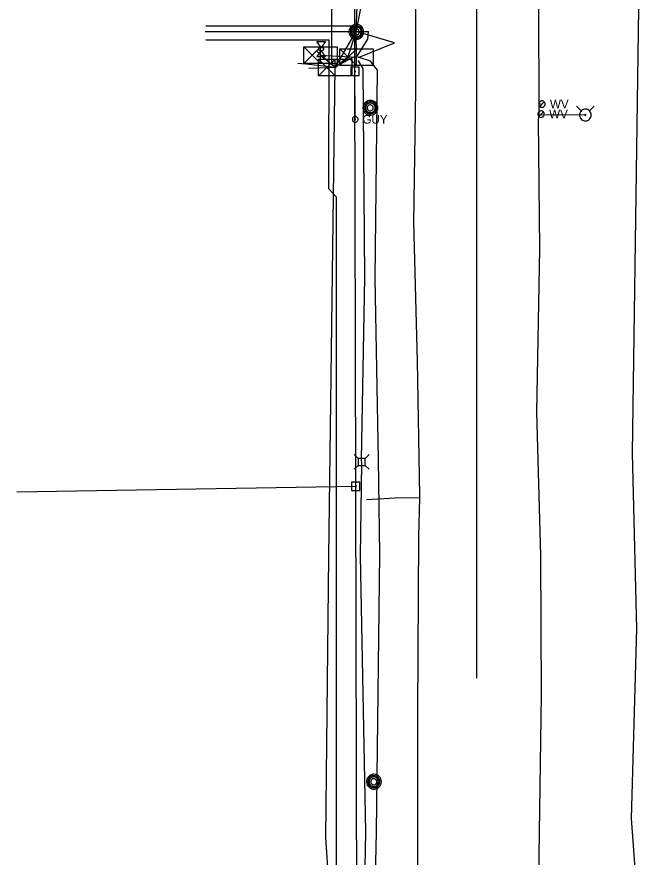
# Model space of a CAD drawing. Extents: x 596028 to 606371, y 330010 to 403088.
# Drawn here: x 601912.6 to 602191.3, y 376022.9 to 376396.9 of the extents above; entities that cross this region are included whole.
import ezdxf

# ---------------------------------------------------------------- set-up
doc = ezdxf.new("R2010")
doc.units = 0
for name, color, linetype in [('E_SIG', 7, 'Continuous'), ('E_UTL_AG_Bold', 7, 'Continuous'), ('E_UTL_E_Bold', 7, 'Continuous'), ('E_UTL_E_UG', 7, 'Continuous'), ('E_UTL_EGuyWire', 7, 'Continuous'), ('E_UTL_EPowerPole', 7, 'Continuous'), ('E_UTL_FO_UG', 7, 'Continuous'), ('E_UTL_G_UG', 7, 'Continuous'), ('E_UTL_MH', 7, 'Continuous'), ('E_UTL_Overhead', 7, 'Continuous'), ('E_UTL_SAN_UG', 7, 'Continuous'), ('E_UTL_T_UG', 7, 'Continuous'), ('E_UTL_W', 7, 'Continuous'), ('E_UTL_W_UG', 7, 'Continuous'), ('E_UTL_WHydrant', 7, 'Continuous')]:
    doc.layers.add(name, color=color, linetype=linetype)

msp = doc.modelspace()

# ---------------------------------------------------------------- linework, layer by layer
at = {"layer": 'E_SIG'}
for points in [[(602040.35, 376376.2), (602040.35, 376383.62)], [(602040.35, 376383.62), (602055.2, 376383.62)], [(602047.77, 376383.62), (602040.35, 376376.2)], [(602040.35, 376383.62), (602047.77, 376376.2)], [(602047.77, 376376.2), (602047.77, 376383.62)], [(602055.2, 376383.62), (602055.2, 376376.2)], [(602056.33, 376375.27), (602056.33, 376382.7)], [(602056.33, 376382.7), (602071.18, 376382.7)], [(602063.75, 376382.7), (602056.33, 376375.27)], [(602056.33, 376382.7), (602063.75, 376375.27)], [(602063.75, 376375.27), (602063.75, 376382.7)], [(602071.18, 376382.7), (602071.18, 376375.27)], [(602046.83, 376370.7), (602046.83, 376378.12)], [(602046.83, 376378.12), (602061.68, 376378.12)], [(602054.26, 376378.12), (602046.83, 376370.7)], [(602046.83, 376378.12), (602054.26, 376370.7)], [(602047.77, 376379.91), (602047.77, 376379.91)], [(602054.26, 376370.7), (602054.26, 376378.12)], [(602061.68, 376378.12), (602061.68, 376370.7)], [(602063.75, 376378.98), (602063.75, 376378.98)], [(602055.2, 376376.2), (602040.35, 376376.2)], [(602054.26, 376374.41), (602054.26, 376374.41)], [(602071.18, 376375.27), (602056.33, 376375.27)], [(602061.68, 376370.7), (602046.83, 376370.7)]]:
    msp.add_lwpolyline(points, dxfattribs=at)
at = {"layer": 'E_UTL_AG_Bold'}
for points in [[(602064.48, 376200.36), (602062.73, 376202.12)], [(602067.58, 376200.36), (602069.33, 376202.12)], [(602067.58, 376200.36), (602064.48, 376200.36)], [(602064.48, 376200.36), (602064.48, 376197.27)], [(602067.58, 376197.27), (602067.58, 376200.36)], [(602064.48, 376197.27), (602062.73, 376195.52)], [(602064.48, 376197.27), (602067.58, 376197.27)], [(602067.58, 376197.27), (602069.33, 376195.52)]]:
    msp.add_lwpolyline(points, dxfattribs=at)
at = {"layer": 'E_UTL_E_Bold'}
for points in [[(602046.09, 376385.85), (602049.9, 376385.85)], [(602048, 376383.19), (602046.09, 376385.85)], [(602049.9, 376385.85), (602048, 376383.19)], [(602048, 376381.92), (602046.09, 376379.25)], [(602049.27, 376382.55), (602049.24, 376382.67), (602049.18, 376382.79), (602049.06, 376382.89), (602048.92, 376382.99), (602048.73, 376383.07), (602048.52, 376383.13), (602048.3, 376383.17), (602048.06, 376383.18), (602047.82, 376383.18), (602047.58, 376383.15), (602047.36, 376383.1), (602047.16, 376383.03), (602047, 376382.94), (602046.87, 376382.84), (602046.78, 376382.73), (602046.73, 376382.61), (602046.73, 376382.49), (602046.78, 376382.37), (602046.87, 376382.26), (602047, 376382.16), (602047.16, 376382.07), (602047.36, 376382), (602047.58, 376381.95), (602047.82, 376381.92), (602048.06, 376381.92), (602048.3, 376381.93), (602048.52, 376381.97), (602048.73, 376382.03), (602048.92, 376382.11), (602049.06, 376382.21), (602049.18, 376382.31), (602049.24, 376382.43), (602049.27, 376382.55)], [(602049.9, 376379.25), (602048, 376381.92)], [(602046.09, 376379.25), (602049.9, 376379.25)]]:
    msp.add_lwpolyline(points, dxfattribs=at)
at = {"layer": 'E_UTL_E_UG'}
msp.add_lwpolyline([(602190.41, 375209.68), (602189.93, 375211.21), (602187.05, 375221.7), (602186.15, 375233.49), (602184.79, 375343.38), (602188.12, 375756.65), (602190.01, 375868.4), (602189.17, 375920.06), (602191.12, 375971.36), (602186.02, 376040.13), (602188.46, 376124.45), (602186.48, 376202.65), (602191.29, 376536.46)], dxfattribs=at)
at = {"layer": 'E_UTL_EGuyWire'}
for p, q in [((602046.01, 376381.73), (602049.53, 376378.09)), ((602063.18, 376351.27), (602063.07, 376372.59))]:
    msp.add_line(p, q, dxfattribs=at)
for points in [[(602064.47, 376351.27), (602064.44, 376351.51), (602064.37, 376351.75), (602064.26, 376351.96), (602064.11, 376352.15), (602063.93, 376352.31), (602063.72, 376352.44), (602063.49, 376352.52), (602063.24, 376352.55), (602063, 376352.54), (602062.76, 376352.48), (602062.54, 376352.38), (602062.34, 376352.24), (602062.17, 376352.06), (602062.04, 376351.86), (602061.95, 376351.63), (602061.91, 376351.39), (602061.91, 376351.15), (602061.95, 376350.91), (602062.04, 376350.68), (602062.17, 376350.47), (602062.34, 376350.3), (602062.54, 376350.16), (602062.76, 376350.06), (602063, 376350), (602063.24, 376349.99), (602063.49, 376350.02), (602063.72, 376350.1), (602063.93, 376350.22), (602064.11, 376350.38), (602064.26, 376350.57), (602064.37, 376350.79), (602064.44, 376351.03), (602064.47, 376351.27)], [(602063.34, 376351.27), (602063.34, 376351.3), (602063.33, 376351.33), (602063.32, 376351.36), (602063.3, 376351.38), (602063.28, 376351.4), (602063.25, 376351.41), (602063.22, 376351.42), (602063.19, 376351.43), (602063.16, 376351.43), (602063.13, 376351.42), (602063.1, 376351.41), (602063.08, 376351.39), (602063.06, 376351.37), (602063.04, 376351.34), (602063.03, 376351.31), (602063.02, 376351.28), (602063.02, 376351.25), (602063.03, 376351.22), (602063.04, 376351.19), (602063.06, 376351.17), (602063.08, 376351.15), (602063.1, 376351.13), (602063.13, 376351.12), (602063.16, 376351.11), (602063.19, 376351.11), (602063.22, 376351.11), (602063.25, 376351.12), (602063.28, 376351.14), (602063.3, 376351.16), (602063.32, 376351.18), (602063.33, 376351.21), (602063.34, 376351.24), (602063.34, 376351.27)]]:
    msp.add_lwpolyline(points, dxfattribs=at)
at = {"layer": 'E_UTL_EPowerPole'}
for points in [[(602063.04, 376374.44), (602063.04, 376377.35)], [(602064.89, 376374.44), (602061.2, 376374.44)], [(602061.2, 376374.44), (602061.2, 376370.75)], [(602064.89, 376370.75), (602064.89, 376374.44)], [(602061.2, 376370.75), (602064.89, 376370.75)], [(602063.31, 376372.59), (602063.31, 376372.64), (602063.3, 376372.68), (602063.28, 376372.72), (602063.25, 376372.76), (602063.21, 376372.79), (602063.17, 376372.81), (602063.13, 376372.83), (602063.09, 376372.83), (602063.04, 376372.83), (602063, 376372.82), (602062.96, 376372.8), (602062.92, 376372.77), (602062.89, 376372.74), (602062.86, 376372.7), (602062.85, 376372.66), (602062.84, 376372.62), (602062.84, 376372.57), (602062.85, 376372.53), (602062.86, 376372.48), (602062.89, 376372.45), (602062.92, 376372.41), (602062.96, 376372.39), (602063, 376372.37), (602063.04, 376372.36), (602063.09, 376372.36), (602063.13, 376372.36), (602063.17, 376372.38), (602063.21, 376372.4), (602063.25, 376372.43), (602063.28, 376372.47), (602063.3, 376372.51), (602063.31, 376372.55), (602063.31, 376372.59)], [(602063.44, 376189.81), (602063.44, 376192.72)], [(602065.28, 376189.81), (602061.59, 376189.81)], [(602061.59, 376189.81), (602061.59, 376186.12)], [(602063.71, 376187.97), (602063.7, 376188.01), (602063.69, 376188.06), (602063.67, 376188.1), (602063.64, 376188.13), (602063.61, 376188.16), (602063.57, 376188.18), (602063.53, 376188.2), (602063.48, 376188.21), (602063.44, 376188.2), (602063.39, 376188.19), (602063.35, 376188.17), (602063.31, 376188.15), (602063.28, 376188.11), (602063.26, 376188.08), (602063.24, 376188.03), (602063.23, 376187.99), (602063.23, 376187.94), (602063.24, 376187.9), (602063.26, 376187.86), (602063.28, 376187.82), (602063.31, 376187.79), (602063.35, 376187.76), (602063.39, 376187.74), (602063.44, 376187.73), (602063.48, 376187.73), (602063.53, 376187.74), (602063.57, 376187.75), (602063.61, 376187.77), (602063.64, 376187.8), (602063.67, 376187.84), (602063.69, 376187.88), (602063.7, 376187.92), (602063.71, 376187.97)], [(602065.28, 376186.12), (602065.28, 376189.81)], [(602061.59, 376186.12), (602065.28, 376186.12)]]:
    msp.add_lwpolyline(points, dxfattribs=at)
at = {"layer": 'E_UTL_FO_UG'}
msp.add_lwpolyline([(602063.59, 376390.35), (602061.56, 376392.95)], dxfattribs=at)
at = {"layer": 'E_UTL_G_UG'}
for points in [[(602090.33, 375630.39), (602090.98, 375707.52), (602091.42, 375749.84), (602091.13, 375798.57), (602090.21, 375843.59), (602091.29, 375904.04), (602090.16, 375975.27), (602091, 375989.08), (602091.04, 376015.11), (602091.08, 376087.36), (602091.47, 376165.62), (602091.95, 376182.76), (602091.98, 376183.65), (602090.88, 376243.6), (602089.33, 376305.47), (602090.11, 376364.15), (602090.25, 376443.58)], [(602091.95, 376182.76), (602080.9, 376182.66), (602068.27, 376181.98)]]:
    msp.add_lwpolyline(points, dxfattribs=at)
at = {"layer": 'E_UTL_MH'}
for points in [[(602066.98, 376390.22), (602066.92, 376390.84), (602066.74, 376391.45), (602066.45, 376392), (602066.06, 376392.5), (602065.59, 376392.91), (602065.05, 376393.22), (602064.45, 376393.43), (602063.83, 376393.52), (602063.21, 376393.49), (602062.6, 376393.34), (602062.03, 376393.08), (602061.51, 376392.71), (602061.08, 376392.26), (602060.74, 376391.73), (602060.51, 376391.15), (602060.39, 376390.53), (602060.39, 376389.91), (602060.51, 376389.29), (602060.74, 376388.71), (602061.08, 376388.18), (602061.51, 376387.73), (602062.03, 376387.36), (602062.6, 376387.1), (602063.21, 376386.95), (602063.83, 376386.92), (602064.45, 376387.01), (602065.05, 376387.22), (602065.59, 376387.53), (602066.06, 376387.94), (602066.45, 376388.44), (602066.74, 376388.99), (602066.92, 376389.59), (602066.98, 376390.22)], [(602066.36, 376390.21), (602066.31, 376390.72), (602066.17, 376391.21), (602065.94, 376391.66), (602065.62, 376392.06), (602065.24, 376392.4), (602064.8, 376392.65), (602064.31, 376392.82), (602063.81, 376392.89), (602063.3, 376392.86), (602062.81, 376392.74), (602062.35, 376392.53), (602061.93, 376392.24), (602061.58, 376391.87), (602061.3, 376391.44), (602061.12, 376390.97), (602061.02, 376390.47), (602061.02, 376389.96), (602061.12, 376389.46), (602061.3, 376388.99), (602061.58, 376388.56), (602061.93, 376388.19), (602062.35, 376387.9), (602062.81, 376387.69), (602063.3, 376387.57), (602063.81, 376387.54), (602064.31, 376387.61), (602064.8, 376387.78), (602065.24, 376388.03), (602065.62, 376388.37), (602065.94, 376388.77), (602066.17, 376389.22), (602066.31, 376389.71), (602066.36, 376390.21)], [(602065.8, 376390.19), (602065.76, 376390.59), (602065.64, 376390.98), (602065.46, 376391.34), (602065.21, 376391.66), (602064.9, 376391.92), (602064.55, 376392.12), (602064.17, 376392.26), (602063.77, 376392.31), (602063.36, 376392.29), (602062.97, 376392.2), (602062.6, 376392.03), (602062.27, 376391.8), (602061.99, 376391.5), (602061.78, 376391.16), (602061.63, 376390.79), (602061.55, 376390.39), (602061.55, 376389.98), (602061.63, 376389.59), (602061.78, 376389.21), (602061.99, 376388.87), (602062.27, 376388.58), (602062.6, 376388.34), (602062.97, 376388.17), (602063.36, 376388.08), (602063.77, 376388.06), (602064.17, 376388.12), (602064.55, 376388.25), (602064.9, 376388.45), (602065.21, 376388.72), (602065.46, 376389.04), (602065.64, 376389.4), (602065.76, 376389.78), (602065.8, 376390.19)], [(602064.94, 376390.17), (602064.92, 376390.42), (602064.85, 376390.67), (602064.73, 376390.89), (602064.57, 376391.09), (602064.38, 376391.26), (602064.16, 376391.38), (602063.92, 376391.47), (602063.67, 376391.5), (602063.42, 376391.49), (602063.17, 376391.43), (602062.94, 376391.32), (602062.74, 376391.18), (602062.56, 376390.99), (602062.43, 376390.78), (602062.33, 376390.55), (602062.28, 376390.3), (602062.28, 376390.04), (602062.33, 376389.8), (602062.43, 376389.56), (602062.56, 376389.35), (602062.74, 376389.16), (602062.94, 376389.02), (602063.17, 376388.91), (602063.42, 376388.85), (602063.67, 376388.84), (602063.92, 376388.88), (602064.16, 376388.96), (602064.38, 376389.09), (602064.57, 376389.25), (602064.73, 376389.45), (602064.85, 376389.68), (602064.92, 376389.92), (602064.94, 376390.17)], [(602073.23, 376356.43), (602073.17, 376357.05), (602072.99, 376357.65), (602072.7, 376358.21), (602072.32, 376358.7), (602071.84, 376359.11), (602071.3, 376359.43), (602070.71, 376359.63), (602070.09, 376359.72), (602069.46, 376359.69), (602068.85, 376359.54), (602068.28, 376359.28), (602067.77, 376358.92), (602067.33, 376358.47), (602067, 376357.94), (602066.76, 376357.36), (602066.64, 376356.74), (602066.64, 376356.11), (602066.76, 376355.5), (602067, 376354.91), (602067.33, 376354.39), (602067.77, 376353.93), (602068.28, 376353.57), (602068.85, 376353.31), (602069.46, 376353.16), (602070.09, 376353.13), (602070.71, 376353.22), (602071.3, 376353.42), (602071.84, 376353.74), (602072.32, 376354.15), (602072.7, 376354.64), (602072.99, 376355.2), (602073.17, 376355.8), (602073.23, 376356.43)], [(602072.61, 376356.42), (602072.56, 376356.93), (602072.42, 376357.42), (602072.19, 376357.87), (602071.87, 376358.27), (602071.49, 376358.6), (602071.05, 376358.86), (602070.57, 376359.02), (602070.06, 376359.09), (602069.56, 376359.07), (602069.06, 376358.95), (602068.6, 376358.74), (602068.18, 376358.44), (602067.83, 376358.08), (602067.56, 376357.65), (602067.37, 376357.18), (602067.27, 376356.68), (602067.27, 376356.17), (602067.37, 376355.67), (602067.56, 376355.19), (602067.83, 376354.77), (602068.18, 376354.4), (602068.6, 376354.1), (602069.06, 376353.89), (602069.56, 376353.77), (602070.06, 376353.75), (602070.57, 376353.82), (602071.05, 376353.99), (602071.49, 376354.24), (602071.87, 376354.57), (602072.19, 376354.97), (602072.42, 376355.43), (602072.56, 376355.91), (602072.61, 376356.42)], [(602072.05, 376356.39), (602072.01, 376356.8), (602071.9, 376357.18), (602071.71, 376357.54), (602071.46, 376357.86), (602071.16, 376358.13), (602070.81, 376358.33), (602070.42, 376358.46), (602070.02, 376358.52), (602069.62, 376358.5), (602069.22, 376358.4), (602068.86, 376358.24), (602068.53, 376358), (602068.25, 376357.71), (602068.03, 376357.37), (602067.88, 376356.99), (602067.8, 376356.59), (602067.8, 376356.19), (602067.88, 376355.79), (602068.03, 376355.42), (602068.25, 376355.08), (602068.53, 376354.78), (602068.86, 376354.55), (602069.22, 376354.38), (602069.62, 376354.29), (602070.02, 376354.27), (602070.42, 376354.32), (602070.81, 376354.46), (602071.16, 376354.66), (602071.46, 376354.92), (602071.71, 376355.24), (602071.9, 376355.6), (602072.01, 376355.99), (602072.05, 376356.39)], [(602071.19, 376356.38), (602071.17, 376356.63), (602071.1, 376356.87), (602070.98, 376357.1), (602070.83, 376357.3), (602070.64, 376357.46), (602070.42, 376357.59), (602070.18, 376357.67), (602069.93, 376357.71), (602069.67, 376357.7), (602069.43, 376357.64), (602069.2, 376357.53), (602068.99, 376357.38), (602068.82, 376357.2), (602068.68, 376356.99), (602068.58, 376356.75), (602068.54, 376356.5), (602068.54, 376356.25), (602068.58, 376356), (602068.68, 376355.77), (602068.82, 376355.55), (602068.99, 376355.37), (602069.2, 376355.22), (602069.43, 376355.12), (602069.67, 376355.06), (602069.93, 376355.05), (602070.18, 376355.08), (602070.42, 376355.17), (602070.64, 376355.29), (602070.83, 376355.46), (602070.98, 376355.66), (602071.1, 376355.88), (602071.17, 376356.12), (602071.19, 376356.38)], [(602074.8, 376056.48), (602074.74, 376057.11), (602074.56, 376057.71), (602074.28, 376058.27), (602073.89, 376058.76), (602073.41, 376059.17), (602072.87, 376059.48), (602072.28, 376059.69), (602071.66, 376059.78), (602071.03, 376059.75), (602070.42, 376059.6), (602069.85, 376059.34), (602069.34, 376058.98), (602068.91, 376058.52), (602068.57, 376058), (602068.33, 376057.41), (602068.22, 376056.8), (602068.22, 376056.17), (602068.33, 376055.55), (602068.57, 376054.97), (602068.91, 376054.44), (602069.34, 376053.99), (602069.85, 376053.63), (602070.42, 376053.36), (602071.03, 376053.22), (602071.66, 376053.19), (602072.28, 376053.28), (602072.87, 376053.48), (602073.41, 376053.79), (602073.89, 376054.21), (602074.28, 376054.7), (602074.56, 376055.26), (602074.74, 376055.86), (602074.8, 376056.48)], [(602074.19, 376056.48), (602074.14, 376056.99), (602073.99, 376057.47), (602073.76, 376057.93), (602073.45, 376058.33), (602073.06, 376058.66), (602072.62, 376058.91), (602072.14, 376059.08), (602071.64, 376059.15), (602071.13, 376059.13), (602070.63, 376059.01), (602070.17, 376058.8), (602069.76, 376058.5), (602069.4, 376058.13), (602069.13, 376057.71), (602068.94, 376057.23), (602068.84, 376056.73), (602068.84, 376056.22), (602068.94, 376055.72), (602069.13, 376055.25), (602069.4, 376054.82), (602069.76, 376054.46), (602070.17, 376054.16), (602070.63, 376053.95), (602071.13, 376053.83), (602071.64, 376053.8), (602072.14, 376053.88), (602072.62, 376054.04), (602073.06, 376054.3), (602073.45, 376054.63), (602073.76, 376055.03), (602073.99, 376055.48), (602074.14, 376055.97), (602074.19, 376056.48)], [(602073.62, 376056.45), (602073.58, 376056.85), (602073.47, 376057.24), (602073.28, 376057.6), (602073.03, 376057.92), (602072.73, 376058.18), (602072.38, 376058.39), (602071.99, 376058.52), (602071.59, 376058.58), (602071.19, 376058.56), (602070.8, 376058.46), (602070.43, 376058.29), (602070.1, 376058.06), (602069.82, 376057.77), (602069.6, 376057.43), (602069.45, 376057.05), (602069.37, 376056.65), (602069.37, 376056.25), (602069.45, 376055.85), (602069.6, 376055.47), (602069.82, 376055.13), (602070.1, 376054.84), (602070.43, 376054.61), (602070.8, 376054.44), (602071.19, 376054.34), (602071.59, 376054.32), (602071.99, 376054.38), (602072.38, 376054.51), (602072.73, 376054.72), (602073.03, 376054.98), (602073.28, 376055.3), (602073.47, 376055.66), (602073.58, 376056.05), (602073.62, 376056.45)], [(602072.77, 376056.43), (602072.74, 376056.69), (602072.67, 376056.93), (602072.56, 376057.15), (602072.4, 376057.35), (602072.21, 376057.52), (602071.99, 376057.65), (602071.75, 376057.73), (602071.5, 376057.77), (602071.25, 376057.75), (602071, 376057.69), (602070.77, 376057.59), (602070.56, 376057.44), (602070.39, 376057.26), (602070.25, 376057.04), (602070.16, 376056.81), (602070.11, 376056.56), (602070.11, 376056.31), (602070.16, 376056.06), (602070.25, 376055.82), (602070.39, 376055.61), (602070.56, 376055.43), (602070.77, 376055.28), (602071, 376055.18), (602071.25, 376055.12), (602071.5, 376055.1), (602071.75, 376055.14), (602071.99, 376055.22), (602072.21, 376055.35), (602072.4, 376055.52), (602072.56, 376055.71), (602072.67, 376055.94), (602072.74, 376056.18), (602072.77, 376056.43)]]:
    msp.add_lwpolyline(points, dxfattribs=at)
at = {"layer": 'E_UTL_Overhead'}
for points in [[(602066.34, 374292.77), (602066.62, 374583.45), (602066.23, 374727.52), (602065.76, 374864.44), (602065.08, 375005.94), (602064.91, 375146.3), (602064.66, 375287.35), (602064.5, 375474.72), (602064.37, 375619.94), (602064.77, 375679.41), (602064.41, 375809.38), (602063.83, 375999.2), (602063.47, 376187.97), (602063.07, 376372.59), (602063.14, 376562.11), (602062.17, 376753.86), (602064.11, 376825.6), (602061.51, 376984.74), (602059.26, 377161.57), (602058.1, 377338.74)], [(601912.64, 376185.42), (602063.47, 376187.97)]]:
    msp.add_lwpolyline(points, dxfattribs=at)
at = {"layer": 'E_UTL_SAN_UG'}
msp.add_line((602117.3, 376102.61), (602117.3, 376402.81), dxfattribs=at)
at = {"layer": 'E_UTL_T_UG'}
for points in [[(602063.75, 376378.98), (602063.59, 376390.35), (602067.15, 376480.94), (602067.16, 376483.43), (602071.41, 376544.95), (602070.97, 376562.37), (602067.3, 376563.95), (602063.67, 376563.74), (602068.2, 376565.42), (602069.69, 376568.22), (602072, 376638.01), (602070.11, 376656.7), (602068.99, 376707.04), (602067.44, 376730.52), (602067.31, 376744.58), (602066.49, 376760.57), (602066.06, 376817.68), (602066.42, 376829.42), (602068.26, 376846.77), (602065.52, 376916.2), (602064.76, 376979.53), (602064.17, 376984.62)], [(602054.26, 376374.41), (602052.77, 376376.08), (602052.77, 376772.91), (601996.64, 376772.91)], [(602063.59, 376390.35), (602082.41, 376482.63), (602082.54, 376546.28), (602084.28, 376639.34), (602083.35, 376678.03), (602085.02, 376705.3), (602084.18, 376737.48)], [(601996.75, 376392.95), (602061.56, 376392.95)], [(601996.43, 376390.35), (602063.59, 376390.35), (602069.08, 376390.35)], [(602054.26, 376374.41), (602060.09, 376379.2), (602063.59, 376390.35)], [(602054.26, 376374.41), (602063.59, 376390.35)], [(602064.54, 376378.89), (602064.88, 376378.93), (602080.68, 376385.26), (602063.59, 376390.35)], [(602063.75, 376378.98), (602064.76, 376380.54), (602068.79, 376387.01), (602069.08, 376390.35)], [(601996.7, 376386.68), (602051.52, 376386.68)], [(602055.02, 373190.4), (602054.9, 376316.68), (602051.39, 376320.34), (602051.52, 376386.68)], [(602054.26, 376374.41), (602047.77, 376379.91), (602063.75, 376378.98)], [(602062.84, 376379.05), (602062.54, 376378.94), (602055.6, 376375.37), (602055.16, 376375.15)], [(602066.16, 375475.51), (602067.52, 375477.91), (602067.17, 375502.95), (602067.29, 375581.36), (602066.6, 375620.23), (602065.8, 375681.02), (602068.19, 375687.5), (602067.48, 375802.47), (602067.09, 375881.87), (602067.35, 376002.06), (602067.85, 376034.24), (602065.57, 376157.01), (602066.09, 376198.27), (602066.01, 376199.74), (602067.42, 376280.91), (602066.75, 376373.94), (602064.59, 376377.32), (602064.46, 376377.41)], [(602065.8, 375681.02), (602068.05, 375681.52), (602071.1, 375683.38), (602071.97, 375686.56), (602072.18, 375802.06), (602072.08, 375880.8), (602071.85, 375999.83), (602072.62, 376034.16), (602074.11, 376157.73), (602073.47, 376199.87), (602072.04, 376280.57), (602073.16, 376373.22), (602070.02, 376377.19), (602064.99, 376378.75), (602064.54, 376378.89)], [(602054.26, 376374.41), (602041.17, 376375.82), (602037.61, 376376.15)], [(602054.26, 376374.41), (602042.51, 376373.91)], [(602057.85, 374433.74), (602053.94, 374597.47), (602053.83, 374737.56), (602056.65, 374876.16), (602056.56, 375006.47), (602055.52, 375153.81), (602058.07, 375266.58), (602059.7, 375292.14), (602058.26, 375292.19), (602056.46, 375294.38), (602056.46, 375435.81), (602055.24, 375464.42), (602053.46, 375618.71), (602053.85, 375750.72), (602052.72, 375881), (602051.42, 376011.78), (602050.17, 376031.68), (602051.41, 376156.74), (602054.26, 376374.41)]]:
    msp.add_lwpolyline(points, dxfattribs=at)
at = {"layer": 'E_UTL_W'}
for points in [[(602147.68, 376358.07), (602147.66, 376358.34), (602147.58, 376358.6), (602147.46, 376358.84), (602147.29, 376359.05), (602147.08, 376359.23), (602146.85, 376359.36), (602146.59, 376359.45), (602146.32, 376359.49), (602146.05, 376359.48), (602145.79, 376359.41), (602145.54, 376359.3), (602145.32, 376359.14), (602145.14, 376358.95), (602144.99, 376358.72), (602144.89, 376358.47), (602144.84, 376358.2), (602144.84, 376357.93), (602144.89, 376357.66), (602144.99, 376357.41), (602145.14, 376357.18), (602145.32, 376356.99), (602145.54, 376356.83), (602145.79, 376356.72), (602146.05, 376356.65), (602146.32, 376356.64), (602146.59, 376356.68), (602146.85, 376356.77), (602147.08, 376356.9), (602147.29, 376357.08), (602147.46, 376357.29), (602147.58, 376357.54), (602147.66, 376357.8), (602147.68, 376358.07)], [(602145.25, 376357.06), (602147.26, 376359.07)], [(602147.33, 376353.62), (602147.3, 376353.89), (602147.23, 376354.15), (602147.1, 376354.39), (602146.94, 376354.6), (602146.73, 376354.78), (602146.5, 376354.91), (602146.24, 376355), (602145.97, 376355.04), (602145.7, 376355.03), (602145.44, 376354.96), (602145.19, 376354.85), (602144.97, 376354.7), (602144.78, 376354.5), (602144.64, 376354.27), (602144.54, 376354.02), (602144.48, 376353.75), (602144.48, 376353.48), (602144.54, 376353.22), (602144.64, 376352.96), (602144.78, 376352.74), (602144.97, 376352.54), (602145.19, 376352.38), (602145.44, 376352.27), (602145.7, 376352.21), (602145.97, 376352.19), (602146.24, 376352.23), (602146.5, 376352.32), (602146.73, 376352.46), (602146.94, 376352.63), (602147.1, 376352.85), (602147.23, 376353.09), (602147.3, 376353.35), (602147.33, 376353.62)], [(602144.9, 376352.61), (602146.91, 376354.63)]]:
    msp.add_lwpolyline(points, dxfattribs=at)
at = {"layer": 'E_UTL_W_UG'}
for points in [[(602135.71, 375597.53), (602135.31, 375708.24), (602135.76, 375762.16), (602135.59, 375763.7), (602140.12, 375785.95), (602143.2, 375816.9), (602143.2, 375852.72), (602143.39, 375854.01), (602143.96, 375952.39), (602146.12, 376094.96), (602145.68, 376157.15), (602143.94, 376220.88), (602145.26, 376293.57), (602144.76, 376350.89), (602145.04, 376353.46), (602145, 376358.27), (602144.67, 376438.27)], [(602145, 376358.27), (602146.26, 376358.07)], [(602145.04, 376353.46), (602165.55, 376353.21)]]:
    msp.add_lwpolyline(points, dxfattribs=at)
at = {"layer": 'E_UTL_WHydrant'}
for points in [[(602163.72, 376355.05), (602161.57, 376357.19)], [(602168.17, 376353.21), (602168.13, 376353.71), (602167.99, 376354.19), (602167.76, 376354.63), (602167.45, 376355.02), (602167.07, 376355.35), (602166.64, 376355.6), (602166.17, 376355.76), (602165.68, 376355.83), (602165.18, 376355.81), (602164.69, 376355.69), (602164.24, 376355.49), (602163.83, 376355.2), (602163.49, 376354.84), (602163.22, 376354.42), (602163.03, 376353.95), (602162.94, 376353.46), (602162.94, 376352.97), (602163.03, 376352.48), (602163.22, 376352.01), (602163.49, 376351.59), (602163.83, 376351.23), (602164.24, 376350.94), (602164.69, 376350.74), (602165.18, 376350.62), (602165.68, 376350.59), (602166.17, 376350.67), (602166.64, 376350.83), (602167.07, 376351.08), (602167.45, 376351.4), (602167.76, 376351.8), (602167.99, 376352.24), (602168.13, 376352.72), (602168.17, 376353.21)], [(602167.39, 376355.05), (602169.53, 376357.19)], [(602165.75, 376353.21), (602165.75, 376353.25), (602165.74, 376353.29), (602165.72, 376353.32), (602165.7, 376353.35), (602165.67, 376353.38), (602165.63, 376353.4), (602165.6, 376353.41), (602165.56, 376353.41), (602165.52, 376353.41), (602165.49, 376353.4), (602165.45, 376353.39), (602165.42, 376353.37), (602165.39, 376353.34), (602165.37, 376353.31), (602165.36, 376353.27), (602165.35, 376353.23), (602165.35, 376353.2), (602165.36, 376353.16), (602165.37, 376353.12), (602165.39, 376353.09), (602165.42, 376353.06), (602165.45, 376353.04), (602165.49, 376353.02), (602165.52, 376353.02), (602165.56, 376353.01), (602165.6, 376353.02), (602165.63, 376353.03), (602165.67, 376353.05), (602165.7, 376353.08), (602165.72, 376353.11), (602165.74, 376353.14), (602165.75, 376353.18), (602165.75, 376353.21)]]:
    msp.add_lwpolyline(points, dxfattribs=at)

# ---------------------------------------------------------------- texts
at = {"layer": 'E_UTL_EGuyWire'}
msp.add_text('GUY', height=3.85, dxfattribs=at).set_placement((602066.39, 376349.34))
at = {"layer": 'E_UTL_W'}
for p in [(602149.82, 376356.14), (602149.47, 376351.69)]:
    msp.add_text('WV', height=3.85, dxfattribs=at).set_placement(p)

doc.saveas('drawing.dxf')
